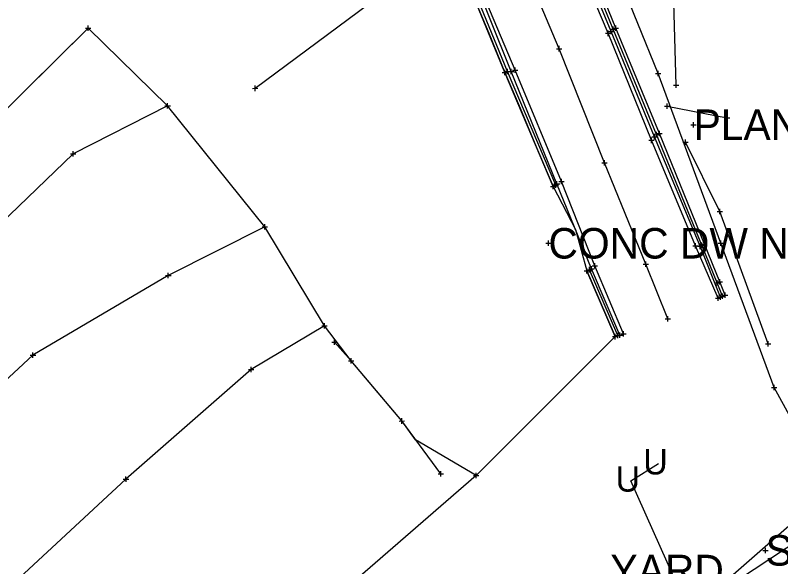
# Model space of a CAD drawing. Extents: x -1 to 1157254, y -1 to 2021979.
# Drawn here: x 1147450.2 to 1147630.8, y 2017574.3 to 2017704.4 of the extents above; entities that cross this region are included whole.
import ezdxf

# ---------------------------------------------------------------- set-up
doc = ezdxf.new("R2010")
doc.units = 0
for name, color, linetype in [('S_BUILDING_ANNOT', 7, 'Continuous'), ('S_CAL_CORNER_ANNOT', 7, 'Continuous'), ('S_CONTOUR_ANNOT', 7, 'Continuous'), ('S_CONTOUR_MAJOR', 7, 'Continuous'), ('S_CONTOUR_MINOR', 7, 'Continuous'), ('S_CTL_TABLE', 7, 'Continuous'), ('S_DROP_INLET', 7, 'Continuous'), ('S_DTM_PAVEMENT', 7, 'Continuous'), ('S_EDGE_BITUMINOUS_ANNOT', 7, 'Continuous'), ('S_EDGE_CONCRETE', 7, 'Continuous'), ('S_EDGE_CONCRETE_ANNOT', 7, 'Continuous'), ('S_EDGE_PAVEMENT', 7, 'Continuous'), ('S_GAS_PUMP_ISLAND_ANNOT', 7, 'Continuous'), ('S_GATE', 7, 'Continuous')]:
    doc.layers.add(name, color=color, linetype=linetype)

msp = doc.modelspace()

# ---------------------------------------------------------------- linework, layer by layer
at = {"layer": 'S_BUILDING_ANNOT'}
for p, q in [((1147590.61, 2017701.05), (1147591.88, 2017701.06)), ((1147591.25, 2017700.42), (1147591.25, 2017701.69)), ((1147591.25, 2017701.05), (1147591.25, 2017701.05)), ((1147591.26, 2017701.32), (1147592.53, 2017701.32)), ((1147591.89, 2017700.68), (1147591.89, 2017701.96)), ((1147591.89, 2017701.32), (1147591.89, 2017701.32)), ((1147589.41, 2017700.1), (1147590.68, 2017700.1)), ((1147590.04, 2017699.46), (1147590.04, 2017700.74)), ((1147590.04, 2017700.1), (1147590.04, 2017700.1)), ((1147577.89, 2017696.48), (1147579.16, 2017696.48)), ((1147578.53, 2017695.84), (1147578.52, 2017697.12)), ((1147578.53, 2017696.48), (1147578.53, 2017696.48)), ((1147568.13, 2017690.8), (1147568.13, 2017692.07)), ((1147565.06, 2017690.85), (1147566.33, 2017690.85)), ((1147565.7, 2017690.21), (1147565.7, 2017691.48)), ((1147565.7, 2017690.85), (1147565.7, 2017690.85)), ((1147565.71, 2017691.12), (1147566.98, 2017691.12)), ((1147566.34, 2017690.48), (1147566.34, 2017691.75)), ((1147566.34, 2017691.12), (1147566.34, 2017691.12)), ((1147567.49, 2017691.44), (1147568.76, 2017691.44)), ((1147568.13, 2017691.44), (1147568.13, 2017691.44)), ((1147601.23, 2017690.64), (1147602.5, 2017690.64)), ((1147601.87, 2017690), (1147601.87, 2017691.27)), ((1147601.87, 2017690.64), (1147601.87, 2017690.64)), ((1147506.17, 2017687.12), (1147507.44, 2017687.13)), ((1147506.81, 2017686.49), (1147506.81, 2017687.76)), ((1147506.81, 2017687.12), (1147506.81, 2017687.12)), ((1147603.31, 2017682.94), (1147604.59, 2017682.95)), ((1147603.95, 2017682.31), (1147603.95, 2017683.58)), ((1147603.95, 2017682.95), (1147603.95, 2017682.95)), ((1147610.2, 2017677.9), (1147610.2, 2017679.17)), ((1147617.51, 2017680.14), (1147618.78, 2017680.14)), ((1147618.14, 2017679.5), (1147618.14, 2017680.77)), ((1147618.14, 2017680.14), (1147618.14, 2017680.14)), ((1147609.56, 2017678.53), (1147610.84, 2017678.54)), ((1147610.2, 2017678.54), (1147610.2, 2017678.54)), ((1147600.85, 2017676.19), (1147602.12, 2017676.2)), ((1147601.48, 2017675.56), (1147601.48, 2017676.83)), ((1147601.48, 2017676.2), (1147601.48, 2017676.2)), ((1147601.49, 2017676.46), (1147602.77, 2017676.46)), ((1147602.13, 2017675.82), (1147602.13, 2017677.1)), ((1147602.13, 2017676.46), (1147602.13, 2017676.46)), ((1147599.66, 2017674.86), (1147600.93, 2017674.86)), ((1147600.3, 2017674.22), (1147600.3, 2017675.5)), ((1147600.3, 2017674.86), (1147600.3, 2017674.86)), ((1147589.23, 2017668.91), (1147589.22, 2017670.19)), ((1147588.59, 2017669.55), (1147589.86, 2017669.55)), ((1147589.22, 2017669.55), (1147589.22, 2017669.55)), ((1147577.71, 2017663.63), (1147577.71, 2017664.9)), ((1147578.44, 2017665.12), (1147579.71, 2017665.12)), ((1147579.08, 2017664.48), (1147579.08, 2017665.76)), ((1147579.08, 2017665.12), (1147579.08, 2017665.12)), ((1147576.43, 2017663.99), (1147577.7, 2017663.99)), ((1147577.07, 2017663.35), (1147577.06, 2017664.63)), ((1147577.07, 2017664.26), (1147578.35, 2017664.26)), ((1147577.07, 2017663.99), (1147577.07, 2017663.99)), ((1147577.71, 2017664.26), (1147577.71, 2017664.26)), ((1147575.33, 2017650.57), (1147576.6, 2017650.57)), ((1147575.97, 2017649.94), (1147575.97, 2017651.21)), ((1147575.97, 2017650.57), (1147575.97, 2017650.57)), ((1147610.69, 2017649.31), (1147610.69, 2017650.58)), ((1147612.12, 2017649.5), (1147612.12, 2017650.77)), ((1147612.13, 2017650.4), (1147613.41, 2017650.4)), ((1147612.77, 2017649.76), (1147612.77, 2017651.04)), ((1147612.77, 2017650.4), (1147612.77, 2017650.4)), ((1147615.97, 2017650.56), (1147617.24, 2017650.56)), ((1147616.6, 2017649.93), (1147616.6, 2017651.2)), ((1147616.6, 2017650.56), (1147616.6, 2017650.56)), ((1147610.05, 2017649.94), (1147611.33, 2017649.95)), ((1147610.69, 2017649.94), (1147610.69, 2017649.94)), ((1147611.49, 2017650.14), (1147612.76, 2017650.14)), ((1147612.12, 2017650.14), (1147612.12, 2017650.14)), ((1147585.69, 2017643.71), (1147585.69, 2017644.98)), ((1147586.31, 2017645.23), (1147587.58, 2017645.24)), ((1147586.95, 2017644.6), (1147586.95, 2017645.87)), ((1147586.95, 2017645.23), (1147586.95, 2017645.23)), ((1147598.3, 2017645.64), (1147599.58, 2017645.64)), ((1147598.94, 2017645), (1147598.94, 2017646.27)), ((1147598.94, 2017645.64), (1147598.94, 2017645.64)), ((1147584.41, 2017644.07), (1147585.68, 2017644.07)), ((1147585.05, 2017643.43), (1147585.04, 2017644.7)), ((1147585.05, 2017644.34), (1147586.33, 2017644.34)), ((1147585.05, 2017644.07), (1147585.05, 2017644.07)), ((1147585.69, 2017644.34), (1147585.69, 2017644.34)), ((1147615.76, 2017640.58), (1147615.75, 2017641.86)), ((1147615.77, 2017641.48), (1147617.04, 2017641.48)), ((1147616.4, 2017640.85), (1147616.4, 2017642.12)), ((1147616.4, 2017641.48), (1147616.4, 2017641.48)), ((1147615.12, 2017641.22), (1147616.39, 2017641.22)), ((1147615.75, 2017641.22), (1147615.75, 2017641.22)), ((1147616.01, 2017636.96), (1147616.01, 2017638.23)), ((1147616.39, 2017638.07), (1147617.66, 2017638.07)), ((1147617.03, 2017637.44), (1147617.03, 2017638.71)), ((1147617.03, 2017638.07), (1147617.03, 2017638.07)), ((1147617.04, 2017638.33), (1147618.31, 2017638.33)), ((1147617.68, 2017637.7), (1147617.67, 2017638.97)), ((1147617.68, 2017638.33), (1147617.68, 2017638.33)), ((1147615.37, 2017637.59), (1147616.65, 2017637.59)), ((1147616.01, 2017637.59), (1147616.01, 2017637.59)), ((1147603.51, 2017632.74), (1147604.78, 2017632.74)), ((1147604.15, 2017632.1), (1147604.15, 2017633.37)), ((1147604.15, 2017632.74), (1147604.15, 2017632.74)), ((1147591.69, 2017627.9), (1147591.68, 2017629.17)), ((1147591.69, 2017628.81), (1147592.96, 2017628.81)), ((1147592.33, 2017628.18), (1147592.33, 2017629.45)), ((1147592.33, 2017628.81), (1147592.33, 2017628.81)), ((1147593.02, 2017629.21), (1147594.3, 2017629.22)), ((1147593.66, 2017628.58), (1147593.66, 2017629.85)), ((1147593.66, 2017629.22), (1147593.66, 2017629.22)), ((1147591.05, 2017628.54), (1147592.32, 2017628.54)), ((1147591.68, 2017628.54), (1147591.68, 2017628.54)), ((1147628.56, 2017616.52), (1147629.83, 2017616.53)), ((1147629.19, 2017615.89), (1147629.19, 2017617.16)), ((1147629.19, 2017616.52), (1147629.19, 2017616.52)), ((1147626.55, 2017578.13), (1147627.82, 2017578.13)), ((1147627.19, 2017577.49), (1147627.18, 2017578.76)), ((1147627.18, 2017578.13), (1147627.18, 2017578.13))]:
    msp.add_line(p, q, dxfattribs=at)
at = {"layer": 'S_CAL_CORNER_ANNOT'}
msp.add_lwpolyline([(1147686.53, 2017549.95), (1147678.98, 2017554.07), (1147666.43, 2017562.89), (1147655.25, 2017577.04), (1147639.52, 2017597.78), (1147629.19, 2017616.52), (1147616.6, 2017650.56), (1147601.87, 2017690.64), (1147582.69, 2017737.92), (1147541.04, 2017801.8)], dxfattribs=at)
at = {"layer": 'S_CONTOUR_ANNOT'}
msp.add_lwpolyline([(1148171.01, 2018007.64), (1148133.82, 2017978.13), (1147884.86, 2017790.18), (1147810.34, 2017733.24), (1147725.21, 2017658.34), (1147638.36, 2017588.8), (1147507.67, 2017474.52), (1147125.41, 2017140.99), (1145970.62, 2016384.06)], dxfattribs=at)
at = {"layer": 'S_CONTOUR_MINOR'}
msp.add_lwpolyline([(1147536.08, 2017708.85), (1147506.81, 2017687.12)], dxfattribs=at)
at = {"layer": 'S_CTL_TABLE'}
for p, q in [((1147466.79, 2017701.33), (1147468.07, 2017701.33)), ((1147467.43, 2017700.69), (1147467.43, 2017701.96)), ((1147467.43, 2017701.33), (1147467.43, 2017701.33)), ((1147590.74, 2017699.88), (1147590.74, 2017701.15)), ((1147590.1, 2017700.52), (1147591.38, 2017700.52)), ((1147590.74, 2017700.52), (1147590.74, 2017700.52)), ((1147566.56, 2017691.08), (1147567.83, 2017691.08)), ((1147567.19, 2017690.44), (1147567.19, 2017691.71)), ((1147567.19, 2017691.08), (1147567.19, 2017691.08)), ((1147606.09, 2017687.26), (1147606.09, 2017688.53)), ((1147605.46, 2017687.89), (1147606.73, 2017687.9)), ((1147606.09, 2017687.89), (1147606.09, 2017687.89)), ((1147485.52, 2017682.97), (1147486.8, 2017682.97)), ((1147486.16, 2017682.33), (1147486.16, 2017683.6)), ((1147486.16, 2017682.97), (1147486.16, 2017682.97)), ((1147600.33, 2017675.71), (1147601.6, 2017675.72)), ((1147600.96, 2017675.08), (1147600.96, 2017676.35)), ((1147600.96, 2017675.72), (1147600.96, 2017675.72)), ((1147607.69, 2017674.43), (1147608.96, 2017674.44)), ((1147608.33, 2017673.8), (1147608.32, 2017675.07)), ((1147608.33, 2017674.44), (1147608.33, 2017674.44)), ((1147463.88, 2017671.05), (1147463.87, 2017672.32)), ((1147463.24, 2017671.68), (1147464.51, 2017671.69)), ((1147463.87, 2017671.69), (1147463.87, 2017671.69)), ((1147577.99, 2017663.94), (1147577.99, 2017665.21)), ((1147577.35, 2017664.58), (1147578.63, 2017664.58)), ((1147577.99, 2017664.58), (1147577.99, 2017664.58)), ((1147615.73, 2017658.09), (1147617.01, 2017658.09)), ((1147616.37, 2017657.46), (1147616.37, 2017658.73)), ((1147616.37, 2017658.09), (1147616.37, 2017658.09)), ((1147508.48, 2017654.45), (1147509.75, 2017654.45)), ((1147509.11, 2017653.81), (1147509.11, 2017655.09)), ((1147509.11, 2017654.45), (1147509.11, 2017654.45)), ((1147611.77, 2017649.21), (1147611.77, 2017650.48)), ((1147611.14, 2017649.85), (1147612.41, 2017649.85)), ((1147611.77, 2017649.85), (1147611.77, 2017649.85)), ((1147586.11, 2017643.88), (1147586.11, 2017645.16)), ((1147486.32, 2017642.34), (1147486.32, 2017643.62)), ((1147585.48, 2017644.52), (1147586.75, 2017644.52)), ((1147586.11, 2017644.52), (1147586.11, 2017644.52)), ((1147485.68, 2017642.98), (1147486.96, 2017642.98)), ((1147486.32, 2017642.98), (1147486.32, 2017642.98)), ((1147615.9, 2017637.84), (1147617.17, 2017637.84)), ((1147616.54, 2017637.2), (1147616.54, 2017638.47)), ((1147616.54, 2017637.84), (1147616.54, 2017637.84)), ((1147522.52, 2017631.06), (1147523.79, 2017631.06)), ((1147523.16, 2017630.43), (1147523.15, 2017631.7)), ((1147523.15, 2017631.06), (1147523.15, 2017631.06)), ((1147592.17, 2017628.92), (1147593.44, 2017628.92)), ((1147592.81, 2017628.28), (1147592.8, 2017629.56)), ((1147592.81, 2017628.92), (1147592.81, 2017628.92)), ((1147524.86, 2017627.25), (1147526.14, 2017627.26)), ((1147525.5, 2017626.62), (1147525.5, 2017627.89)), ((1147525.5, 2017627.25), (1147525.5, 2017627.25)), ((1147627.14, 2017626.85), (1147628.42, 2017626.85)), ((1147627.78, 2017626.21), (1147627.78, 2017627.49)), ((1147627.78, 2017626.85), (1147627.78, 2017626.85)), ((1147453.76, 2017624.15), (1147455.04, 2017624.16)), ((1147454.4, 2017623.52), (1147454.4, 2017624.79)), ((1147454.4, 2017624.16), (1147454.4, 2017624.16)), ((1147529.47, 2017622.19), (1147529.47, 2017623.46)), ((1147505.88, 2017620.17), (1147505.87, 2017621.45)), ((1147528.83, 2017622.82), (1147530.1, 2017622.83)), ((1147529.47, 2017622.83), (1147529.47, 2017622.83)), ((1147505.24, 2017620.81), (1147506.51, 2017620.81)), ((1147505.88, 2017620.81), (1147505.88, 2017620.81)), ((1147541.37, 2017608.01), (1147541.36, 2017609.28)), ((1147540.73, 2017608.64), (1147542, 2017608.65)), ((1147541.36, 2017608.65), (1147541.36, 2017608.65)), ((1147549.96, 2017596.2), (1147551.24, 2017596.2)), ((1147550.6, 2017595.57), (1147550.6, 2017596.84)), ((1147550.6, 2017596.2), (1147550.6, 2017596.2)), ((1147558.92, 2017595.12), (1147558.92, 2017596.39)), ((1147475.71, 2017594.93), (1147476.98, 2017594.94)), ((1147476.35, 2017594.3), (1147476.34, 2017595.57)), ((1147476.34, 2017594.93), (1147476.34, 2017594.93)), ((1147558.29, 2017595.76), (1147559.56, 2017595.76)), ((1147558.92, 2017595.76), (1147558.92, 2017595.76))]:
    msp.add_line(p, q, dxfattribs=at)
at = {"layer": 'S_DROP_INLET'}
msp.add_lwpolyline([(1147781.32, 2017687.47), (1147655.02, 2017593.76), (1147609.27, 2017563.57), (1147595.42, 2017594.52), (1147601.96, 2017598.58)], dxfattribs=at)
at = {"layer": 'S_DTM_PAVEMENT'}
msp.add_lwpolyline([(1147603.95, 2017682.95), (1147618.14, 2017680.14)], dxfattribs=at)
at = {"layer": 'S_EDGE_BITUMINOUS_ANNOT'}
for points in [[(1147616.54, 2017637.84), (1147611.77, 2017649.85), (1147600.96, 2017675.72), (1147590.74, 2017700.52), (1147580.34, 2017725.88), (1147572.78, 2017741.39), (1147565.8, 2017753.51), (1147559.92, 2017763.75), (1147553.48, 2017772.36), (1147542.97, 2017786.35), (1147532.26, 2017803.17), (1147521.34, 2017825.1)], [(1147592.81, 2017628.92), (1147586.11, 2017644.52), (1147577.99, 2017664.58), (1147567.19, 2017691.08), (1147557.42, 2017715.44), (1147548.04, 2017733.08), (1147543.98, 2017740.85), (1147539.39, 2017747.14), (1147533.71, 2017755.44), (1147521.39, 2017772.62), (1147510.47, 2017790.09), (1147497.52, 2017816.13)], [(1147606.09, 2017687.89), (1147604.52, 2017743.81), (1147596.69, 2017773.55)], [(1147467.43, 2017701.33), (1147443.94, 2017678.08), (1147420.09, 2017653.81), (1147392.99, 2017627.4), (1147368.31, 2017602.37), (1147355.41, 2017593.47), (1147329.23, 2017569.57), (1147291.74, 2017532.07)], [(1147486.16, 2017682.97), (1147463.87, 2017671.69), (1147435.97, 2017644.89), (1147403.34, 2017616.84), (1147383.59, 2017594.26), (1147371.42, 2017580.73), (1147339.94, 2017551.55), (1147312.41, 2017512.6)], [(1147627.78, 2017626.85), (1147616.37, 2017658.09), (1147608.33, 2017674.44)], [(1147509.11, 2017654.45), (1147486.32, 2017642.98), (1147454.4, 2017624.16), (1147424, 2017596.06), (1147402.72, 2017576.08), (1147394.08, 2017558.38), (1147356.85, 2017532.88), (1147332.94, 2017493.63)], [(1147523.15, 2017631.06), (1147505.88, 2017620.81), (1147476.34, 2017594.93), (1147446.88, 2017567.62), (1147430.44, 2017551.94), (1147417.22, 2017538.11), (1147382.54, 2017504.51), (1147352.3, 2017476.79)], [(1147550.6, 2017596.2), (1147541.36, 2017608.65), (1147529.47, 2017622.83), (1147525.5, 2017627.25)], [(1147558.92, 2017595.76), (1147530.93, 2017571.5), (1147508.22, 2017548.29), (1147481.26, 2017527.48), (1147462.7, 2017506.77), (1147439.97, 2017490.32), (1147411.4, 2017466.84)]]:
    msp.add_lwpolyline(points, dxfattribs=at)
at = {"layer": 'S_EDGE_CONCRETE'}
for points in [[(1147616.01, 2017637.59), (1147610.69, 2017649.94), (1147600.3, 2017674.86), (1147590.04, 2017700.1), (1147579.11, 2017725.94), (1147571.8, 2017741.06), (1147565.14, 2017752.84), (1147558.75, 2017763.23), (1147552.12, 2017771.85), (1147542.38, 2017785.79), (1147531.55, 2017802.65), (1147520.59, 2017824.69)], [(1147593.66, 2017629.22), (1147586.95, 2017645.23), (1147579.08, 2017665.12), (1147568.13, 2017691.44), (1147558, 2017715.51), (1147549.59, 2017732.25), (1147544.6, 2017741.29), (1147540.36, 2017747.71), (1147534.52, 2017756.24), (1147522.18, 2017773.17), (1147511.03, 2017790.65), (1147498.34, 2017816.55)]]:
    msp.add_lwpolyline(points, dxfattribs=at)
at = {"layer": 'S_EDGE_CONCRETE_ANNOT'}
msp.add_lwpolyline([(1147604.15, 2017632.74), (1147598.94, 2017645.64), (1147589.22, 2017669.55), (1147578.53, 2017696.48), (1147568.64, 2017719.76), (1147559.93, 2017736.61), (1147553.86, 2017747.38), (1147547.72, 2017755.84), (1147542.48, 2017764.29), (1147531.54, 2017780.14), (1147520.41, 2017795.87), (1147508.67, 2017820.83)], dxfattribs=at)
at = {"layer": 'S_EDGE_PAVEMENT'}
for points in [[(1147617.68, 2017638.33), (1147616.4, 2017641.48), (1147612.77, 2017650.4), (1147602.13, 2017676.46), (1147591.89, 2017701.32), (1147581.97, 2017725.67), (1147573.81, 2017742.01), (1147566.95, 2017754.3), (1147560.79, 2017764.25)], [(1147617.03, 2017638.07), (1147615.75, 2017641.22), (1147612.12, 2017650.14), (1147601.48, 2017676.2), (1147591.25, 2017701.05), (1147581.33, 2017725.39), (1147573.19, 2017741.68), (1147566.35, 2017753.95), (1147560.19, 2017763.88)], [(1147577.07, 2017663.99), (1147565.7, 2017690.85), (1147555.77, 2017715), (1147547.53, 2017731.52), (1147542.59, 2017740.08), (1147538.76, 2017746.28)], [(1147577.71, 2017664.26), (1147566.34, 2017691.12), (1147556.41, 2017715.29), (1147548.15, 2017731.86), (1147543.19, 2017740.44), (1147539.35, 2017746.65)], [(1147591.68, 2017628.54), (1147585.05, 2017644.07)], [(1147592.33, 2017628.81), (1147585.69, 2017644.34)]]:
    msp.add_lwpolyline(points, dxfattribs=at)
at = {"layer": 'S_GAS_PUMP_ISLAND_ANNOT'}
msp.add_lwpolyline([(1147558.09, 2017709.35), (1147561.89, 2017700.1), (1147565.7, 2017690.85), (1147569.27, 2017682.41), (1147573.17, 2017673.2), (1147577.07, 2017663.99), (1147582.36, 2017653.79), (1147585.05, 2017644.07), (1147587.75, 2017637.73), (1147591.68, 2017628.54), (1147558.92, 2017595.76), (1147544.64, 2017604.23), (1147541.36, 2017608.65), (1147534.94, 2017616.31), (1147529.47, 2017622.83), (1147523.15, 2017631.06), (1147509.11, 2017654.45), (1147486.16, 2017682.97), (1147467.43, 2017701.33), (1147460.32, 2017694.3), (1147453.22, 2017687.26), (1147446.11, 2017680.23)], dxfattribs=at)

# ---------------------------------------------------------------- texts
at = {"layer": 'S_CONTOUR_MAJOR'}
for p in [(1147598.33, 2017596.03), (1147591.8, 2017591.98)]:
    msp.add_text('U', height=6, dxfattribs=at).set_placement(p)
at = {"layer": 'S_GATE'}
for s, p in [('PLANTER', (1147610.2, 2017674.94)), ('CONC DW NO CU', (1147575.97, 2017646.97)), ('SHOAL CREEK', (1147627.18, 2017574.53)), ('YARD', (1147590.59, 2017569.89))]:
    msp.add_text(s, height=7.2, dxfattribs=at).set_placement(p)

doc.saveas('drawing.dxf')
